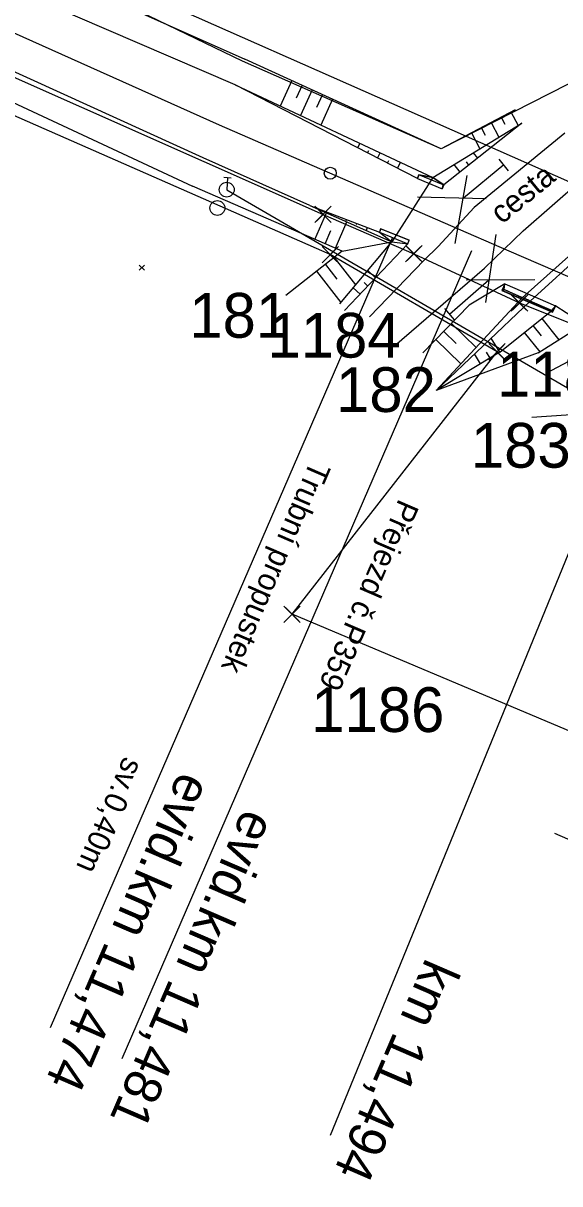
# Model space of a CAD drawing. Extents: x -866402 to -860377, y -1041908 to -1038598.
# Drawn here: x -861167.7 to -861131.7, y -1040120.8 to -1040043.1 of the extents above; entities that cross this region are included whole.
import ezdxf

# ---------------------------------------------------------------- set-up
doc = ezdxf.new("R2010")
doc.units = 0
for name, color, linetype in [('PS 02 trasa', 7, 'Continuous'), ('SZDC', 7, 'Continuous'), ('Vrstva 1', 7, 'Continuous'), ('Vrstva 13', 7, 'Continuous'), ('Vrstva 17', 7, 'Continuous'), ('Vrstva 19', 7, 'Continuous'), ('Vrstva 29', 7, 'Continuous'), ('Vrstva 36', 7, 'Continuous'), ('Vrstva 4', 7, 'Continuous'), ('Vrstva 48', 7, 'Continuous'), ('Vrstva 49', 7, 'Continuous'), ('Vrstva 51', 7, 'Continuous'), ('Vrstva 60', 7, 'Continuous'), ('Vrstva 7', 7, 'Continuous')]:
    doc.layers.add(name, color=color, linetype=linetype)

msp = doc.modelspace()

# ---------------------------------------------------------------- linework, layer by layer
at = {"layer": 'PS 02 trasa'}
msp.add_lwpolyline([(-861275.082, -1039976.695), (-861256.924, -1039992.439), (-861236.926, -1040007.63), (-861216.041, -1040021.557), (-861194.332, -1040033.846), (-861171.812, -1040045.14), (-861147.592, -1040055.88), (-861141.505, -1040058.516), (-861134.421, -1040061.817), (-861125.946, -1040065.201), (-861103.13, -1040075.046), (-861080.224, -1040084.947), (-861057.196, -1040094.804), (-861034.158, -1040104.816), (-861011.319, -1040114.662), (-860987.719, -1040127.44), (-860941.723, -1040147.224), (-860915.569, -1040159.229)], dxfattribs=at)
at = {"layer": 'SZDC'}
for points in [[(-860979.92, -1040156.1), (-861009.68, -1040143.23), (-861085.36, -1040109.77), (-861149.67, -1040082.68), (-861135.92, -1040065.09), (-861147.11, -1040058.58), (-861187.17, -1040040.97), (-861209.35, -1040028.85), (-861227.63, -1040016.54), (-861229.18, -1040015.49), (-861234.59, -1040011.85), (-861236.71, -1040010.09), (-861295.08, -1039961.46)], [(-861261.75, -1039976.4), (-861207.66, -1040016.44), (-861178.07, -1040032.92), (-861123.93, -1040056.86), (-861120.81, -1040053.41), (-861111.29, -1040057.53), (-861106.75, -1040059.49), (-861091.91, -1040065.91), (-861080.02, -1040037.82), (-861096.96, -1040029.84), (-861063.4, -1040039.15), (-861045.83, -1040048.83), (-861015.69, -1040065.42), (-860995.26, -1040081.93), (-860925.73, -1040118.15), (-860902.64, -1040130.18), (-860914.76, -1040137.1), (-860798.14, -1040185.35)]]:
    msp.add_lwpolyline(points, dxfattribs=at)
at = {"layer": 'Vrstva 1'}
for points in [[(-861324.271, -1039919.875), (-861311.97, -1039934.113), (-861301.39, -1039945.974), (-861290.504, -1039957.621), (-861278.961, -1039969.067), (-861266.78, -1039980.213), (-861254.106, -1039990.888), (-861241.248, -1040000.806), (-861227.767, -1040010.395), (-861213.667, -1040019.593), (-861199.367, -1040028.038), (-861184.843, -1040035.786), (-861169.691, -1040043.114), (-861154.567, -1040049.884), (-861139.052, -1040056.623)], [(-861139.052, -1040056.623), (-861135.133, -1040058.318), (-861131.05, -1040060.087), (-861129.724, -1040060.66), (-861118.632, -1040065.459), (-861077.483, -1040083.241)]]:
    msp.add_lwpolyline(points, dxfattribs=at)
msp.add_circle((-861147.111, -1040053.122), 0.4, dxfattribs=at)
at = {"layer": 'Vrstva 13'}
msp.add_lwpolyline([(-861148.475, -1040055.294), (-861155.634, -1040052.096), (-861171.014, -1040045.102), (-861186.33, -1040037.406), (-861200.466, -1040029.927), (-861214.61, -1040021.703), (-861231.93, -1040010.614), (-861242.617, -1040002.986), (-861255.809, -1039993.387)], dxfattribs=at)
at = {"layer": 'Vrstva 17'}
msp.add_lwpolyline([(-861127.55, -1040045.325), (-861139.68, -1040051.489), (-861152.989, -1040045.614), (-861167.417, -1040038.643), (-861182.26, -1040031.585)], dxfattribs=at)
at = {"layer": 'Vrstva 19'}
for p, q in [((-861140.241, -1040053.415), (-861142.985, -1040057.719)), ((-861139.533, -1040053.911), (-861141.164, -1040053.239)), ((-861141.253, -1040053.486), (-861139.595, -1040054.16)), ((-861141.25, -1040053.488), (-861139.595, -1040054.16)), ((-861143.724, -1040056.858), (-861141.807, -1040057.611)), ((-861142.946, -1040057.43), (-861165.886, -1040110.383)), ((-861134.235, -1040061.472), (-861130.101, -1040057.78)), ((-861133.714, -1040061.697), (-861129.645, -1040057.987)), ((-861132.207, -1040062.443), (-861135.59, -1040060.983)), ((-861135.455, -1040060.907), (-861135.399, -1040060.532)), ((-861135.455, -1040060.905), (-861132.253, -1040062.325)), ((-861134.235, -1040061.472), (-861135.455, -1040060.907)), ((-861135.399, -1040060.532), (-861131.995, -1040062.003)), ((-861132.249, -1040062.317), (-861133.714, -1040061.697)), ((-861132.253, -1040062.325), (-861131.993, -1040061.999)), ((-861132.253, -1040062.325), (-861132.249, -1040062.317))]:
    msp.add_line(p, q, dxfattribs=at)
for points in [[(-861141.253, -1040053.486), (-861141.164, -1040053.239), (-861141.16, -1040053.241), (-861141.25, -1040053.488), (-861141.253, -1040053.486)], [(-861141.16, -1040053.241), (-861140.241, -1040053.415), (-861139.486, -1040053.907)], [(-861139.595, -1040054.16), (-861139.533, -1040053.911), (-861139.486, -1040053.907), (-861139.595, -1040054.16)], [(-861143.734, -1040056.857), (-861143.724, -1040056.858), (-861143.811, -1040057.071), (-861143.808, -1040057.071)], [(-861143.811, -1040057.071), (-861142.985, -1040057.719), (-861141.914, -1040057.86)], [(-861141.914, -1040057.86), (-861141.807, -1040057.611), (-861143.734, -1040056.857), (-861143.808, -1040057.071), (-861141.914, -1040057.86)], [(-861135.399, -1040060.532), (-861135.597, -1040060.986), (-861135.59, -1040060.983), (-861135.455, -1040060.905), (-861135.455, -1040060.907)], [(-861135.597, -1040060.986), (-861132.205, -1040062.439), (-861131.995, -1040062.003)], [(-861132.205, -1040062.439), (-861132.207, -1040062.443), (-861131.993, -1040061.999), (-861131.995, -1040062.003)]]:
    msp.add_lwpolyline(points, dxfattribs=at)
msp.add_ellipse((-861133.975, -1040061.587), major_axis=(-0.262, 0.113), ratio=0.078797, start_param=3.245427, end_param=6.179351, dxfattribs=at)
at = {"layer": 'Vrstva 29'}
msp.add_line((-861154.052, -1040054.226), (-861113.865, -1040077.582), dxfattribs=at)
at = {"layer": 'Vrstva 36'}
for p, q in [((-861154.241, -1040053.385), (-861153.743, -1040053.423)), ((-861153.989, -1040053.404), (-861154.052, -1040054.226))]:
    msp.add_line(p, q, dxfattribs=at)
for centre in [(-861154.052, -1040054.226), (-861154.677, -1040055.453)]:
    msp.add_circle(centre, 0.5, dxfattribs=at)
at = {"layer": 'Vrstva 4'}
for p, q in [((-861135.472, -1040052.568), (-861138.18, -1040054.786)), ((-861135.155, -1040052.955), (-861135.789, -1040052.181)), ((-861138.73, -1040057.822), (-861137.924, -1040053.284)), ((-861136.656, -1040054.831), (-861141.265, -1040054.728)), ((-861139.052, -1040056.623), (-861135.133, -1040058.318)), ((-861136.002, -1040057.227), (-861136.69, -1040061.785)), ((-861137.646, -1040058.321), (-861161.08, -1040112.467)), ((-861139.122, -1040062.564), (-861136.473, -1040060.276)), ((-861137.997, -1040060.271), (-861133.387, -1040060.254)), ((-861139.449, -1040062.186), (-861138.795, -1040062.942))]:
    msp.add_line(p, q, dxfattribs=at)
at = {"layer": 'Vrstva 48'}
for p, q in [((-861149.678, -1040046.916), (-861150.458, -1040048.622)), ((-861148.996, -1040047.228), (-861149.387, -1040048.084)), ((-861148.314, -1040047.54), (-861149.1, -1040049.259)), ((-861147.632, -1040047.852), (-861148.026, -1040048.715)), ((-861146.95, -1040048.164), (-861147.742, -1040049.896)), ((-861135.657, -1040049.366), (-861135.406, -1040049.843)), ((-861134.994, -1040049.016), (-861134.512, -1040049.928)), ((-861136.984, -1040050.066), (-861136.711, -1040050.583)), ((-861136.32, -1040049.716), (-861135.796, -1040050.71)), ((-861145.268, -1040051.424), (-861145.116, -1040051.128)), ((-861137.647, -1040050.416), (-861137.08, -1040051.491)), ((-861144.601, -1040051.767), (-861144.519, -1040051.607)), ((-861143.934, -1040052.109), (-861143.757, -1040051.766)), ((-861137.218, -1040052.114), (-861137.506, -1040051.75)), ((-861143.266, -1040052.452), (-861143.172, -1040052.268)), ((-861142.599, -1040052.795), (-861142.398, -1040052.403)), ((-861138.395, -1040053.044), (-861138.797, -1040052.536)), ((-861137.807, -1040052.579), (-861137.979, -1040052.361)), ((-861148.134, -1040057.554), (-861147.365, -1040055.784)), ((-861146.759, -1040058.152), (-861145.993, -1040056.391)), ((-861146.03, -1040056.225), (-861146.079, -1040056.352)), ((-861145.33, -1040056.492), (-861145.361, -1040056.574)), ((-861147.447, -1040057.853), (-861147.063, -1040056.97)), ((-861144.629, -1040056.759), (-861144.705, -1040056.959)), ((-861146.845, -1040058.774), (-861145.407, -1040060.609)), ((-861147.435, -1040059.236), (-861146.668, -1040060.216)), ((-861144.075, -1040060.144), (-861144.6, -1040059.646)), ((-861148.026, -1040059.698), (-861146.392, -1040061.784)), ((-861144.591, -1040060.688), (-861144.837, -1040060.455)), ((-861145.106, -1040061.233), (-861145.566, -1040060.798)), ((-861138.973, -1040063.186), (-861137.321, -1040064.795)), ((-861133.516, -1040063.334), (-861132.97, -1040064.015)), ((-861132.931, -1040062.865), (-861131.786, -1040064.291)), ((-861140.02, -1040064.261), (-861138.342, -1040065.895)), ((-861139.496, -1040063.724), (-861138.664, -1040064.534)), ((-861135.746, -1040065.124), (-861136.317, -1040064.175)), ((-861134.101, -1040063.804), (-861133.061, -1040065.099)), ((-861136.388, -1040065.511), (-861136.631, -1040065.108)), ((-861137.031, -1040065.898), (-861137.43, -1040065.235))]:
    msp.add_line(p, q, dxfattribs=at)
at = {"layer": 'Vrstva 49'}
for p, q in [((-861182.605, -1040032.243), (-861152.831, -1040045.474)), ((-861139.68, -1040051.489), (-861152.831, -1040045.474)), ((-861171.775, -1040046.793), (-861156.35, -1040053.98)), ((-861153.477, -1040047.206), (-861140.241, -1040053.415)), ((-861141.25, -1040053.488), (-861153.477, -1040047.206)), ((-861134.707, -1040048.865), (-861139.68, -1040051.489)), ((-861140.241, -1040053.415), (-861134.257, -1040049.773)), ((-861134.257, -1040049.773), (-861139.486, -1040053.907)), ((-861140.241, -1040053.415), (-861141.16, -1040053.241)), ((-861139.486, -1040053.907), (-861140.241, -1040053.415)), ((-861146.304, -1040058.35), (-861156.35, -1040053.98)), ((-861148.475, -1040055.294), (-861142.985, -1040057.719)), ((-861146.304, -1040058.35), (-861142.985, -1040057.719)), ((-861141.914, -1040057.86), (-861146.147, -1040062.333)), ((-861146.304, -1040058.35), (-861150.081, -1040061.308)), ((-861159.916, -1040059.275), (-861159.562, -1040059.629)), ((-861159.916, -1040059.629), (-861159.562, -1040059.275)), ((-861140.013, -1040067.694), (-861134.235, -1040061.472)), ((-861133.714, -1040061.697), (-861140.013, -1040067.694)), ((-861133.714, -1040061.697), (-861132.249, -1040062.317)), ((-861135.738, -1040065.119), (-861132.249, -1040062.317)), ((-861133.158, -1040065.161), (-861130.38, -1040063.399)), ((-861135.738, -1040065.119), (-861140.013, -1040067.694)), ((-861133.158, -1040065.161), (-861140.013, -1040067.694)), ((-861130.366, -1040065.333), (-861132.648, -1040066.552)), ((-861133.6, -1040069.464), (-861127.545, -1040069.068))]:
    msp.add_line(p, q, dxfattribs=at)
for points in [[(-861153.477, -1040047.206), (-861168.501, -1040040.72), (-861183.443, -1040033.313)], [(-861148.475, -1040055.294), (-861155.634, -1040052.096), (-861171.014, -1040045.102), (-861186.743, -1040038.159)], [(-861148.475, -1040055.294), (-861143.811, -1040057.071), (-861142.985, -1040057.719)], [(-861146.469, -1040061.876), (-861142.985, -1040057.719), (-861141.914, -1040057.86)], [(-861135.399, -1040060.532), (-861137.785, -1040061.966), (-861140.901, -1040065.166)], [(-861134.235, -1040061.472), (-861135.455, -1040060.907), (-861135.399, -1040060.532)], [(-861132.249, -1040062.317), (-861131.993, -1040061.999), (-861130.587, -1040062.898)]]:
    msp.add_lwpolyline(points, dxfattribs=at)
at = {"layer": 'Vrstva 51'}
for p, q in [((-861131.369, -1040050.434), (-861137.45, -1040055.415)), ((-861136.768, -1040059.494), (-861134.169, -1040056.994)), ((-861144.487, -1040062.741), (-861140.813, -1040058.942)), ((-861142.793, -1040064.698), (-861136.768, -1040059.494))]:
    msp.add_line(p, q, dxfattribs=at)
for points in [[(-861134.169, -1040056.994), (-861130.289, -1040053.58), (-861124.883, -1040048.516)], [(-861140.813, -1040058.942), (-861139.881, -1040058.038), (-861137.45, -1040055.415)], [(-861132.074, -1040097.359), (-861095.519, -1040113.252), (-861077.513, -1040120.747), (-861033.322, -1040139.897), (-860957.232, -1040172.412), (-860939.948, -1040180.976)]]:
    msp.add_lwpolyline(points, dxfattribs=at)
at = {"layer": 'Vrstva 60'}
for p, q in [((-861147.142, -1040056.33), (-861148.142, -1040055.33)), ((-861147.142, -1040055.43), (-861148.142, -1040056.43)), ((-861148.042, -1040056.33), (-861147.042, -1040055.33)), ((-861148.042, -1040055.43), (-861147.042, -1040056.43)), ((-861147.592, -1040055.88), (-861147.592, -1040055.88)), ((-861146.66, -1040059.03), (-861147.66, -1040058.03)), ((-861146.66, -1040058.13), (-861147.66, -1040059.13)), ((-861147.56, -1040059.03), (-861146.56, -1040058.03)), ((-861147.56, -1040058.13), (-861146.56, -1040059.13)), ((-861141.055, -1040058.966), (-861142.055, -1040057.966)), ((-861141.055, -1040058.066), (-861142.055, -1040059.066)), ((-861141.955, -1040058.966), (-861140.955, -1040057.966)), ((-861141.955, -1040058.066), (-861140.955, -1040059.066)), ((-861147.11, -1040058.58), (-861147.11, -1040058.58)), ((-861141.505, -1040058.516), (-861141.505, -1040058.516)), ((-861133.971, -1040062.267), (-861134.971, -1040061.267)), ((-861133.971, -1040061.367), (-861134.971, -1040062.367)), ((-861134.871, -1040062.267), (-861133.871, -1040061.267)), ((-861134.871, -1040061.367), (-861133.871, -1040062.367)), ((-861134.421, -1040061.817), (-861134.421, -1040061.817)), ((-861135.47, -1040065.54), (-861136.47, -1040064.54)), ((-861135.47, -1040064.64), (-861136.47, -1040065.64)), ((-861136.37, -1040065.54), (-861135.37, -1040064.54)), ((-861136.37, -1040064.64), (-861135.37, -1040065.64)), ((-861135.92, -1040065.09), (-861135.92, -1040065.09)), ((-861149.22, -1040083.13), (-861150.22, -1040082.13)), ((-861149.22, -1040082.23), (-861150.22, -1040083.23)), ((-861150.12, -1040083.13), (-861149.12, -1040082.13)), ((-861150.12, -1040082.23), (-861149.12, -1040083.23)), ((-861149.67, -1040082.68), (-861149.67, -1040082.68))]:
    msp.add_line(p, q, dxfattribs=at)
at = {"layer": 'Vrstva 7'}
msp.add_line((-861126.199, -1040066.5), (-861147.111, -1040117.598), dxfattribs=at)

# ---------------------------------------------------------------- texts
at = {"layer": 'Vrstva 19'}
for s, height, p in [('Trubní propustek', 1.5, (-861148.424, -1040072.309)), ('sv.0,40m', 1.5, (-861160.938, -1040092.147)), ('evid.km 11,474', 2.5, (-861157.21, -1040093.116))]:
    msp.add_text(s, height=height, rotation=246.57664, dxfattribs=at).set_placement(p)
at = {"layer": 'Vrstva 4'}
for s, height, rotation, p in [('Přejezd č.P359', 1.5, 246.61619, (-861142.499, -1040074.882)), ('evid.km 11,481', 2.5, 246.61112, (-861152.916, -1040095.608))]:
    msp.add_text(s, height=height, rotation=rotation, dxfattribs=at).set_placement(p)
at = {"layer": 'Vrstva 51'}
msp.add_text('cesta', height=1.5, rotation=39.3212, dxfattribs=at).set_placement((-861135.604, -1040056.584))
at = {"layer": 'Vrstva 60'}
for s, p in [('181', (-861156.56, -1040064.147)), ('1184', (-861151.317, -1040065.481)), ('1185', (-861135.92, -1040068.09)), ('182', (-861146.72, -1040069.124)), ('183', (-861137.68, -1040072.857)), ('1186', (-861148.382, -1040090.57))]:
    msp.add_text(s, height=3, dxfattribs=at).set_placement(p)
at = {"layer": 'Vrstva 7'}
msp.add_text('km 11,494', height=2.5, rotation=246.60408, dxfattribs=at).set_placement((-861140.682, -1040105.634))

doc.saveas('drawing.dxf')
